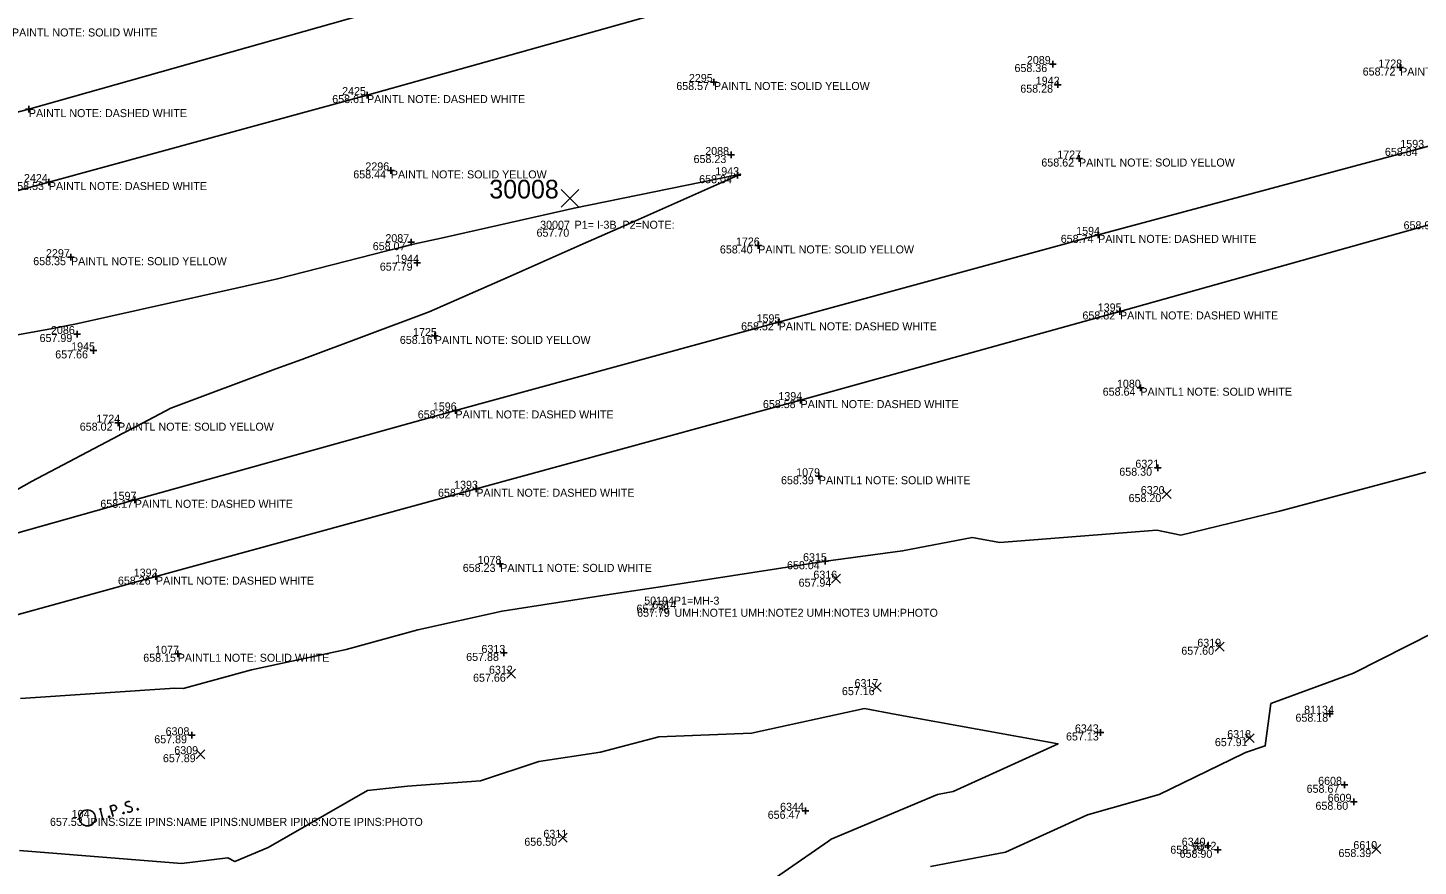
# Model space of a CAD drawing. Extents: x 2129350 to 2137777, y 657588 to 659885.
# Drawn here: x 2132733.5 to 2132942, y 658520.7 to 658646.5 of the extents above; entities that cross this region are included whole.
import ezdxf

# ---------------------------------------------------------------- set-up
doc = ezdxf.new("R2010")
doc.units = 0
for name, color, linetype in [('DT_X_Contour_Minor', 7, 'Continuous'), ('GK_Visualization', 7, 'Continuous'), ('PV_X_COP', 7, 'Continuous'), ('SV_P_Mon_Cells_Set', 7, 'Continuous'), ('SV_X_Random_Point', 7, 'Continuous'), ('SV_X_Shot_Marker', 7, 'Continuous'), ('SV_X_Text_Comment', 7, 'Continuous'), ('SV_X_Text_Description', 7, 'Continuous'), ('SV_X_Text_Elevation', 7, 'Continuous'), ('SV_X_Text_Name', 7, 'Continuous')]:
    doc.layers.add(name, color=color, linetype=linetype)

msp = doc.modelspace()

# ---------------------------------------------------------------- linework, layer by layer
at = {"layer": 'DT_X_Contour_Minor'}
for points in [[(2132724.45, 658572.98), (2132734.07, 658578.38), (2132747.13, 658585.28), (2132747.42, 658585.43), (2132749.84, 658586.71), (2132754.96, 658589.39), (2132770.68, 658595.32), (2132774.59, 658596.72), (2132793.67, 658603.84), (2132805.52, 658609.06), (2132816.77, 658614.04), (2132822.82, 658616.7), (2132839.94, 658624.28), (2132839.94, 658624.28), (2132840.39, 658624.48), (2132840.13, 658624.44), (2132839.91, 658624.39), (2132839.41, 658624.28), (2132815.43, 658619.41), (2132795.95, 658614.99), (2132791.08, 658613.96), (2132789.4, 658613.52), (2132787.32, 658613.02), (2132770.93, 658608.78), (2132764.98, 658607.45), (2132764.28, 658607.3), (2132740.78, 658602.06), (2132736.95, 658601.29), (2132717.48, 658597.8)], [(2132943.18, 658579.8), (2132921.22, 658573.97), (2132906.43, 658570.36), (2132902.8, 658571.09), (2132879.25, 658569.25), (2132875.12, 658570.01), (2132864.69, 658567.99), (2132853.16, 658566.46), (2132853.09, 658566.46), (2132853.09, 658566.46), (2132852.94, 658566.43), (2132852.86, 658566.42), (2132828.7, 658562.64), (2132821.34, 658561.54), (2132804.62, 658558.96), (2132791.98, 658556.17), (2132781.23, 658553.21), (2132767.03, 658550.16), (2132757, 658547.38), (2132756.87, 658547.36), (2132755.54, 658547.42), (2132732.4, 658545.85)], [(2132868.88, 658520.62), (2132880.14, 658522.81), (2132892.42, 658528.4), (2132903.18, 658531.45), (2132915.82, 658537.58), (2132916.12, 658537.77), (2132919.08, 658538.74), (2132919.93, 658545.09), (2132932.32, 658549.64), (2132956.6, 658561.96)], [(2132840.27, 658515.23), (2132853.6, 658524.42), (2132853.96, 658524.73), (2132869.92, 658531.45), (2132872.28, 658531.91), (2132888.01, 658539.07), (2132863.7, 658543.47), (2132858.96, 658544.33), (2132842.02, 658540.65), (2132828.15, 658540.11), (2132819.36, 658537.79), (2132810.13, 658536.4), (2132801.41, 658533.47), (2132790.43, 658532.69), (2132784.43, 658532.05), (2132769.56, 658523.48), (2132764.54, 658521.39), (2132763.48, 658521.95), (2132756.53, 658521.11), (2132732.25, 658523.04)]]:
    msp.add_lwpolyline(points, dxfattribs=at)
at = {"layer": 'GK_Visualization'}
for p, q in [((2132813.46, 658619.53), (2132816.12, 658622.2)), ((2132813.46, 658622.2), (2132816.12, 658619.53))]:
    msp.add_line(p, q, dxfattribs=at)
at = {"layer": 'PV_X_COP'}
for points in [[(2132158.56, 658463.82), (2132206.06, 658477.43), (2132254.46, 658490.67), (2132302.65, 658503.88), (2132350.77, 658517.2), (2132399.19, 658530.48), (2132447.47, 658543.51), (2132495.63, 658557.08), (2132543.81, 658570.09), (2132591.55, 658583.09), (2132640.05, 658596.45), (2132688.42, 658610.15), (2132736.65, 658623.32), (2132784.37, 658636.37), (2132832.92, 658649.95), (2132881.17, 658663.77), (2132929.56, 658676.42), (2132976.85, 658690.09), (2133025.73, 658703.1), (2133073.54, 658716.2), (2133122.49, 658729.47), (2133170.2, 658742.4), (2133218.35, 658756.09)], [(2133231.73, 658708.1), (2133182.27, 658694.97), (2133135.39, 658681.51), (2133086.93, 658668.38), (2133039.04, 658655.13), (2132990.92, 658641.92), (2132942.65, 658628.45), (2132894.02, 658615.4), (2132846.1, 658602.28)], [(2132174.31, 658404.93), (2132222.67, 658417.74), (2132270.69, 658431.48), (2132318.95, 658444.56), (2132367.41, 658457.86), (2132415.25, 658471.4), (2132463.1, 658484.3), (2132511.79, 658497.66), (2132560.13, 658510.6), (2132608.07, 658523.88), (2132655.96, 658537.1), (2132704.86, 658550.94), (2132752.71, 658564.13), (2132800.76, 658577.31), (2132849.39, 658590.61), (2132897.29, 658603.91), (2132945.59, 658617.44), (2132994.02, 658630.57), (2133042.01, 658643.54), (2133090.19, 658656.9), (2133138.56, 658670.06), (2133186.63, 658683.38), (2133234.84, 658696.93)], [(2132830.06, 658661.48), (2132781.46, 658647.76), (2132733.66, 658634.26), (2132685.08, 658621.65), (2132636.78, 658608.37), (2132588.98, 658595.34), (2132540.41, 658581.57), (2132492.62, 658568.33), (2132444.23, 658554.78), (2132396.24, 658542.04), (2132348.05, 658529.35), (2132299.13, 658515.13), (2132251.46, 658501.25), (2132202.83, 658488.38), (2132155.56, 658475.63)], [(2132846.1, 658602.28), (2132797.63, 658589.06), (2132749.54, 658575.65), (2132701.68, 658562.14), (2132653.22, 658549.22), (2132604.88, 658535.72), (2132557.07, 658521.63), (2132508.7, 658509.56), (2132460.24, 658495.86), (2132412.21, 658482.62), (2132364.29, 658469.89), (2132315.77, 658456.31), (2132267.8, 658442.65), (2132219.18, 658429.82), (2132171.04, 658416.39)]]:
    msp.add_lwpolyline(points, dxfattribs=at)
at = {"layer": 'SV_P_Mon_Cells_Set'}
for points in [[(2132744.19, 658529.23), (2132744.53, 658529.32)], [(2132744.77, 658527.73), (2132744.36, 658529.28)], [(2132746.28, 658528.14), (2132745.87, 658529.68), (2132746.38, 658529.82), (2132746.44, 658529.82), (2132746.52, 658529.81), (2132746.56, 658529.8), (2132746.6, 658529.78), (2132746.66, 658529.73), (2132746.71, 658529.68), (2132746.75, 658529.59), (2132746.79, 658529.44), (2132746.79, 658529.39), (2132746.79, 658529.31), (2132746.77, 658529.22), (2132746.74, 658529.17), (2132746.71, 658529.14), (2132746.67, 658529.1), (2132746.58, 658529.06), (2132746.07, 658528.93)], [(2132748.81, 658530.35), (2132748.78, 658530.36), (2132748.74, 658530.38), (2132748.64, 658530.39), (2132748.51, 658530.38), (2132748.43, 658530.36), (2132748.4, 658530.35), (2132748.27, 658530.28), (2132748.17, 658530.18), (2132748.12, 658530.06), (2132748.13, 658529.95), (2132748.15, 658529.88), (2132748.19, 658529.79), (2132748.3, 658529.73), (2132748.98, 658529.52), (2132749.05, 658529.48), (2132749.08, 658529.44), (2132749.13, 658529.37), (2132749.14, 658529.3), (2132749.15, 658529.22), (2132749.16, 658529.17), (2132749.15, 658529.11), (2132749.14, 658529.05), (2132749.13, 658529.01), (2132749.11, 658528.96), (2132749.08, 658528.93), (2132749.05, 658528.9), (2132749.02, 658528.88), (2132748.93, 658528.84), (2132748.78, 658528.8), (2132748.67, 658528.8), (2132748.51, 658528.85), (2132748.41, 658528.9)], [(2132749.93, 658529.32), (2132749.98, 658529.34), (2132750.02, 658529.32), (2132750.06, 658529.28), (2132750.08, 658529.22), (2132750.06, 658529.16), (2132750.03, 658529.13), (2132749.98, 658529.12), (2132749.94, 658529.13), (2132749.9, 658529.17), (2132749.88, 658529.23), (2132749.9, 658529.29), (2132749.93, 658529.32)], [(2132744.6, 658527.69), (2132744.94, 658527.78)], [(2132745.64, 658528.19), (2132745.7, 658528.2), (2132745.73, 658528.19), (2132745.78, 658528.14), (2132745.8, 658528.08), (2132745.78, 658528.03), (2132745.75, 658527.99), (2132745.7, 658527.98), (2132745.66, 658528), (2132745.61, 658528.04), (2132745.6, 658528.1), (2132745.62, 658528.15), (2132745.64, 658528.19)], [(2132747.82, 658528.76), (2132747.87, 658528.78), (2132747.91, 658528.76), (2132747.95, 658528.72), (2132747.97, 658528.66), (2132747.95, 658528.6), (2132747.92, 658528.57), (2132747.87, 658528.56), (2132747.83, 658528.57), (2132747.79, 658528.61), (2132747.77, 658528.67), (2132747.79, 658528.73), (2132747.82, 658528.76)]]:
    msp.add_lwpolyline(points, dxfattribs=at)
msp.add_circle((2132742.44, 658527.94), 1.2, dxfattribs=at)
at = {"layer": 'SV_X_Random_Point'}
for p, q in [((2132903.64, 658575.84), (2132904.97, 658577.18)), ((2132903.64, 658577.18), (2132904.97, 658575.84)), ((2132854.05, 658563.15), (2132855.39, 658564.49)), ((2132854.05, 658564.49), (2132855.39, 658563.15)), ((2132911.57, 658552.95), (2132912.9, 658554.28)), ((2132911.57, 658554.28), (2132912.9, 658552.95)), ((2132805.32, 658548.9), (2132806.66, 658550.23)), ((2132805.32, 658550.23), (2132806.66, 658548.9)), ((2132860.15, 658546.88), (2132861.48, 658548.22)), ((2132860.15, 658548.22), (2132861.48, 658546.88)), ((2132916.06, 658539.23), (2132917.39, 658540.57)), ((2132916.06, 658540.57), (2132917.39, 658539.23)), ((2132758.73, 658536.82), (2132760.06, 658538.16)), ((2132758.73, 658538.16), (2132760.06, 658536.82)), ((2132813.06, 658524.29), (2132814.39, 658525.62)), ((2132813.06, 658525.62), (2132814.39, 658524.29)), ((2132935.06, 658522.6), (2132936.4, 658523.93)), ((2132935.06, 658523.93), (2132936.4, 658522.6))]:
    msp.add_line(p, q, dxfattribs=at)
at = {"layer": 'SV_X_Shot_Marker'}
for p, q in [((2132886.7, 658641.02), (2132887.7, 658641.02)), ((2132887.2, 658641.52), (2132887.2, 658640.52)), ((2132887.2, 658641.02), (2132887.2, 658641.02)), ((2132938.8, 658640.5), (2132939.8, 658640.5)), ((2132939.3, 658641), (2132939.3, 658640)), ((2132939.3, 658640.5), (2132939.3, 658640.5)), ((2132835.9, 658638.33), (2132836.9, 658638.33)), ((2132836.4, 658638.83), (2132836.4, 658637.83)), ((2132836.4, 658638.33), (2132836.4, 658638.33)), ((2132887.47, 658637.93), (2132888.47, 658637.93)), ((2132887.97, 658638.43), (2132887.97, 658637.43)), ((2132887.97, 658637.93), (2132887.97, 658637.93)), ((2132783.87, 658636.37), (2132784.87, 658636.37)), ((2132784.37, 658636.87), (2132784.37, 658635.87)), ((2132784.37, 658636.37), (2132784.37, 658636.37)), ((2132733.16, 658634.26), (2132734.16, 658634.26)), ((2132733.66, 658634.76), (2132733.66, 658633.76)), ((2132733.66, 658634.26), (2132733.66, 658634.26)), ((2132838.46, 658627.38), (2132839.46, 658627.38)), ((2132838.96, 658627.88), (2132838.96, 658626.88)), ((2132838.96, 658627.38), (2132838.96, 658627.38)), ((2132891.15, 658627.35), (2132891.15, 658626.35)), ((2132787.95, 658625.57), (2132787.95, 658624.57)), ((2132890.65, 658626.85), (2132891.65, 658626.85)), ((2132891.15, 658626.85), (2132891.15, 658626.85)), ((2132736.15, 658623.32), (2132737.15, 658623.32)), ((2132736.65, 658623.82), (2132736.65, 658622.82)), ((2132736.65, 658623.32), (2132736.65, 658623.32)), ((2132787.45, 658625.07), (2132788.45, 658625.07)), ((2132787.95, 658625.07), (2132787.95, 658625.07)), ((2132839.42, 658624.35), (2132840.42, 658624.35)), ((2132839.92, 658624.85), (2132839.92, 658623.85)), ((2132839.92, 658624.35), (2132839.92, 658624.35)), ((2132790.98, 658614.8), (2132790.98, 658613.8)), ((2132893.52, 658615.4), (2132894.52, 658615.4)), ((2132894.02, 658615.9), (2132894.02, 658614.9)), ((2132894.02, 658615.4), (2132894.02, 658615.4)), ((2132790.48, 658614.3), (2132791.48, 658614.3)), ((2132790.98, 658614.3), (2132790.98, 658614.3)), ((2132842.54, 658613.8), (2132843.54, 658613.8)), ((2132843.04, 658614.3), (2132843.04, 658613.3)), ((2132843.04, 658613.8), (2132843.04, 658613.8)), ((2132739.47, 658612.05), (2132740.47, 658612.05)), ((2132739.97, 658612.55), (2132739.97, 658611.55)), ((2132739.97, 658612.05), (2132739.97, 658612.05)), ((2132791.4, 658611.22), (2132792.4, 658611.22)), ((2132791.9, 658611.72), (2132791.9, 658610.72)), ((2132791.9, 658611.22), (2132791.9, 658611.22)), ((2132897.29, 658604.41), (2132897.29, 658603.41)), ((2132845.6, 658602.28), (2132846.6, 658602.28)), ((2132846.1, 658602.78), (2132846.1, 658601.78)), ((2132846.1, 658602.28), (2132846.1, 658602.28)), ((2132896.79, 658603.91), (2132897.79, 658603.91)), ((2132897.29, 658603.91), (2132897.29, 658603.91)), ((2132740.41, 658600.52), (2132741.41, 658600.52)), ((2132740.91, 658601.02), (2132740.91, 658600.02)), ((2132740.91, 658600.52), (2132740.91, 658600.52)), ((2132794.03, 658600.23), (2132795.03, 658600.23)), ((2132794.53, 658600.73), (2132794.53, 658599.73)), ((2132794.53, 658600.23), (2132794.53, 658600.23)), ((2132742.83, 658598.06), (2132743.83, 658598.06)), ((2132743.33, 658598.56), (2132743.33, 658597.56)), ((2132743.33, 658598.06), (2132743.33, 658598.06)), ((2132899.85, 658592.47), (2132900.85, 658592.47)), ((2132900.35, 658592.97), (2132900.35, 658591.97)), ((2132900.35, 658592.47), (2132900.35, 658592.47)), ((2132848.89, 658590.61), (2132849.89, 658590.61)), ((2132849.39, 658591.11), (2132849.39, 658590.11)), ((2132849.39, 658590.61), (2132849.39, 658590.61)), ((2132747.03, 658587.72), (2132747.03, 658586.72)), ((2132797.13, 658589.06), (2132798.13, 658589.06)), ((2132797.63, 658589.56), (2132797.63, 658588.56)), ((2132797.63, 658589.06), (2132797.63, 658589.06)), ((2132746.53, 658587.22), (2132747.53, 658587.22)), ((2132747.03, 658587.22), (2132747.03, 658587.22)), ((2132852.13, 658579.68), (2132852.13, 658578.68)), ((2132902.45, 658580.46), (2132903.45, 658580.46)), ((2132902.95, 658580.96), (2132902.95, 658579.96)), ((2132902.95, 658580.46), (2132902.95, 658580.46)), ((2132800.26, 658577.31), (2132801.26, 658577.31)), ((2132800.76, 658577.81), (2132800.76, 658576.81)), ((2132800.76, 658577.31), (2132800.76, 658577.31)), ((2132851.63, 658579.18), (2132852.63, 658579.18)), ((2132852.13, 658579.18), (2132852.13, 658579.18)), ((2132749.04, 658575.65), (2132750.04, 658575.65)), ((2132749.54, 658576.15), (2132749.54, 658575.15)), ((2132749.54, 658575.65), (2132749.54, 658575.65)), ((2132853.09, 658566.94), (2132853.09, 658565.94)), ((2132752.71, 658564.63), (2132752.71, 658563.63)), ((2132803.85, 658566.04), (2132804.85, 658566.04)), ((2132804.35, 658566.54), (2132804.35, 658565.54)), ((2132804.35, 658566.04), (2132804.35, 658566.04)), ((2132852.59, 658566.44), (2132853.59, 658566.44)), ((2132853.09, 658566.44), (2132853.09, 658566.44)), ((2132752.21, 658564.13), (2132753.21, 658564.13)), ((2132752.71, 658564.13), (2132752.71, 658564.13)), ((2132755.48, 658552.55), (2132756.48, 658552.55)), ((2132755.98, 658553.05), (2132755.98, 658552.05)), ((2132755.98, 658552.55), (2132755.98, 658552.55)), ((2132804.37, 658552.68), (2132805.37, 658552.68)), ((2132804.87, 658553.18), (2132804.87, 658552.18)), ((2132804.87, 658552.68), (2132804.87, 658552.68)), ((2132928.78, 658544.06), (2132928.78, 658543.06)), ((2132928.28, 658543.56), (2132929.28, 658543.56)), ((2132928.78, 658543.56), (2132928.78, 658543.56)), ((2132757.59, 658540.33), (2132758.59, 658540.33)), ((2132758.09, 658540.83), (2132758.09, 658539.83)), ((2132758.09, 658540.33), (2132758.09, 658540.33)), ((2132893.85, 658540.76), (2132894.85, 658540.76)), ((2132894.35, 658541.26), (2132894.35, 658540.26)), ((2132894.35, 658540.76), (2132894.35, 658540.76)), ((2132930.94, 658533.4), (2132930.94, 658532.4)), ((2132930.44, 658532.9), (2132931.44, 658532.9)), ((2132930.94, 658532.9), (2132930.94, 658532.9)), ((2132850.12, 658529.5), (2132850.12, 658528.5)), ((2132931.87, 658530.35), (2132932.87, 658530.35)), ((2132932.37, 658530.85), (2132932.37, 658529.85)), ((2132932.37, 658530.35), (2132932.37, 658530.35)), ((2132849.62, 658529), (2132850.62, 658529)), ((2132850.12, 658529), (2132850.12, 658529)), ((2132909.97, 658523.76), (2132910.97, 658523.76)), ((2132910.47, 658524.26), (2132910.47, 658523.26)), ((2132910.47, 658523.76), (2132910.47, 658523.76)), ((2132911.49, 658523.15), (2132912.49, 658523.15)), ((2132911.99, 658523.65), (2132911.99, 658522.65)), ((2132911.99, 658523.15), (2132911.99, 658523.15))]:
    msp.add_line(p, q, dxfattribs=at)

# ---------------------------------------------------------------- texts
at = {"layer": 'GK_Visualization'}
msp.add_text('30008', height=2.8, dxfattribs=at).set_placement((2132802.71, 658620.86))
at = {"layer": 'SV_X_Text_Comment'}
for s, p in [('PAINTL NOTE: SOLID WHITE', (2132731.12, 658645.16)), ('PAINTL NOTE: SOLID YELLOW', (2132939.3, 658639.3)), ('PAINTL NOTE: SOLID YELLOW', (2132836.4, 658637.13)), ('PAINTL NOTE: DASHED WHITE', (2132784.37, 658635.17)), ('PAINTL NOTE: DASHED WHITE', (2132733.66, 658633.06)), ('PAINTL NOTE: SOLID YELLOW', (2132787.95, 658623.87)), ('PAINTL NOTE: SOLID YELLOW', (2132891.15, 658625.65)), ('PAINTL NOTE: DASHED WHITE', (2132736.65, 658622.12)), ('PAINTL NOTE: DASHED WHITE', (2132894.02, 658614.2)), ('PAINTL NOTE: SOLID YELLOW', (2132843.04, 658612.61)), ('PAINTL NOTE: SOLID YELLOW', (2132739.97, 658610.85)), ('PAINTL NOTE: DASHED WHITE', (2132846.1, 658601.08)), ('PAINTL NOTE: DASHED WHITE', (2132897.29, 658602.71)), ('PAINTL NOTE: SOLID YELLOW', (2132794.53, 658599.04)), ('PAINTL1 NOTE: SOLID WHITE', (2132900.35, 658591.27)), ('PAINTL NOTE: DASHED WHITE', (2132849.39, 658589.41)), ('PAINTL NOTE: DASHED WHITE', (2132797.63, 658587.86)), ('PAINTL NOTE: SOLID YELLOW', (2132747.03, 658586.02)), ('PAINTL1 NOTE: SOLID WHITE', (2132852.13, 658577.99)), ('PAINTL NOTE: DASHED WHITE', (2132800.76, 658576.11)), ('PAINTL NOTE: DASHED WHITE', (2132749.54, 658574.45)), ('PAINTL1 NOTE: SOLID WHITE', (2132804.35, 658564.84)), ('PAINTL NOTE: DASHED WHITE', (2132752.71, 658562.93)), ('UMH:NOTE1 UMH:NOTE2 UMH:NOTE3 UMH:PHOTO', (2132830.49, 658558.11)), ('PAINTL1 NOTE: SOLID WHITE', (2132755.98, 658551.36)), ('IPINS:SIZE IPINS:NAME IPINS:NUMBER IPINS:NOTE IPINS:PHOTO', (2132742.44, 658526.74))]:
    msp.add_text(s, height=1.2, dxfattribs=at).set_placement(p)
at = {"layer": 'SV_X_Text_Description'}
for s, p in [('P1= I-3B  P2=NOTE:', (2132815.5, 658616.32)), ('P1=MH-3', (2132830.39, 658559.93))]:
    msp.add_text(s, height=1.2, dxfattribs=at).set_placement(p)
at = {"layer": 'SV_X_Text_Elevation'}
for s, p in [('658.36', (2132881.47, 658639.82)), ('658.72', (2132933.69, 658639.3)), ('658.57', (2132830.75, 658637.13)), ('658.28', (2132882.34, 658636.73)), ('658.61', (2132779.15, 658635.17)), ('658.23', (2132833.34, 658626.17)), ('658.84', (2132937.02, 658627.25)), ('658.44', (2132782.31, 658623.87)), ('658.62', (2132885.5, 658625.65)), ('658.53', (2132731.01, 658622.12)), ('658.04', (2132834.18, 658623.15)), ('658.90', (2132939.82, 658616.24)), ('657.70', (2132809.79, 658615.12)), ('658.74', (2132888.41, 658614.2)), ('658.07', (2132785.23, 658613.1)), ('658.40', (2132837.29, 658612.61)), ('658.35', (2132734.31, 658610.85)), ('657.79', (2132786.29, 658610.03)), ('658.52', (2132840.47, 658601.08)), ('658.82', (2132891.66, 658602.71)), ('657.99', (2132735.26, 658599.32)), ('658.16', (2132789.29, 658599.04)), ('657.66', (2132737.61, 658596.86)), ('658.64', (2132894.7, 658591.27)), ('658.58', (2132843.74, 658589.41)), ('658.32', (2132791.98, 658587.86)), ('658.02', (2132741.29, 658586.02)), ('658.39', (2132846.46, 658577.99)), ('658.30', (2132897.19, 658579.26)), ('658.40', (2132795.01, 658576.11)), ('658.17', (2132744.37, 658574.45)), ('658.20', (2132898.58, 658575.31)), ('658.23', (2132798.73, 658564.84)), ('658.04', (2132847.35, 658565.24)), ('658.26', (2132747.01, 658562.93)), ('657.94', (2132849.09, 658562.62)), ('657.78', (2132824.78, 658558.73)), ('657.79', (2132824.88, 658558.11)), ('658.15', (2132750.81, 658551.36)), ('657.88', (2132799.24, 658551.48)), ('657.60', (2132906.49, 658552.41)), ('657.66', (2132800.27, 658548.36)), ('657.16', (2132855.59, 658546.35)), ('658.18', (2132923.61, 658542.36)), ('657.89', (2132752.46, 658539.13)), ('657.13', (2132889.2, 658539.55)), ('657.91', (2132911.52, 658538.7)), ('657.89', (2132753.76, 658536.29)), ('658.67', (2132925.28, 658531.7)), ('658.60', (2132926.61, 658529.15)), ('657.53', (2132736.82, 658526.74)), ('656.47', (2132844.46, 658527.8)), ('656.50', (2132807.96, 658523.75)), ('658.79', (2132904.84, 658522.56)), ('658.90', (2132906.23, 658521.95)), ('658.39', (2132930.06, 658522.06))]:
    msp.add_text(s, height=1.2, dxfattribs=at).set_placement(p)
at = {"layer": 'SV_X_Text_Name'}
for s, p in [('2089', (2132883.33, 658641.02)), ('1728', (2132936.04, 658640.5)), ('2425', (2132780.63, 658636.37)), ('2295', (2132832.64, 658638.33)), ('1942', (2132884.66, 658637.93)), ('1593', (2132939.33, 658628.45)), ('2088', (2132835.09, 658627.38)), ('1727', (2132887.89, 658626.85)), ('2296', (2132784.12, 658625.07)), ('1943', (2132836.6, 658624.35)), ('2424', (2132732.92, 658623.32)), ('30007', (2132810.33, 658616.32)), ('2087', (2132787.12, 658614.3)), ('1726', (2132839.7, 658613.8)), ('1594', (2132890.72, 658615.4)), ('2297', (2132736.22, 658612.05)), ('1944', (2132788.59, 658611.22)), ('1395', (2132893.96, 658603.91)), ('1595', (2132842.79, 658602.28)), ('2086', (2132736.97, 658600.52)), ('1725', (2132791.27, 658600.23)), ('1945', (2132740, 658598.06)), ('1394', (2132846.06, 658590.61)), ('1080', (2132896.84, 658592.47)), ('1596', (2132794.24, 658589.06)), ('1724', (2132743.78, 658587.22)), ('6321', (2132899.6, 658580.46)), ('1079', (2132848.73, 658579.18)), ('1393', (2132797.43, 658577.31)), ('6320', (2132900.41, 658576.51)), ('1597', (2132746.22, 658575.65)), ('1078', (2132800.95, 658566.04)), ('6315', (2132849.76, 658566.44)), ('1392', (2132749.38, 658564.13)), ('6316', (2132851.31, 658563.82)), ('50194', (2132825.94, 658559.93)), ('6314', (2132827.16, 658559.31)), ('6319', (2132908.89, 658553.61)), ('1077', (2132752.59, 658552.55)), ('6313', (2132801.53, 658552.68)), ('6312', (2132802.66, 658549.56)), ('6317', (2132857.48, 658547.55)), ('81134', (2132924.91, 658543.56)), ('6343', (2132890.53, 658540.76)), ('6308', (2132754.16, 658540.33)), ('6318', (2132913.38, 658539.9)), ('6309', (2132755.47, 658537.49)), ('6608', (2132927.01, 658532.9)), ('6609', (2132928.44, 658530.35)), ('104', (2132740.08, 658527.94)), ('6344', (2132846.32, 658529)), ('6311', (2132810.82, 658524.95)), ('6340', (2132906.55, 658523.76)), ('6342', (2132908.18, 658523.15)), ('6610', (2132932.29, 658523.26))]:
    msp.add_text(s, height=1.2, dxfattribs=at).set_placement(p)

doc.saveas('drawing.dxf')
